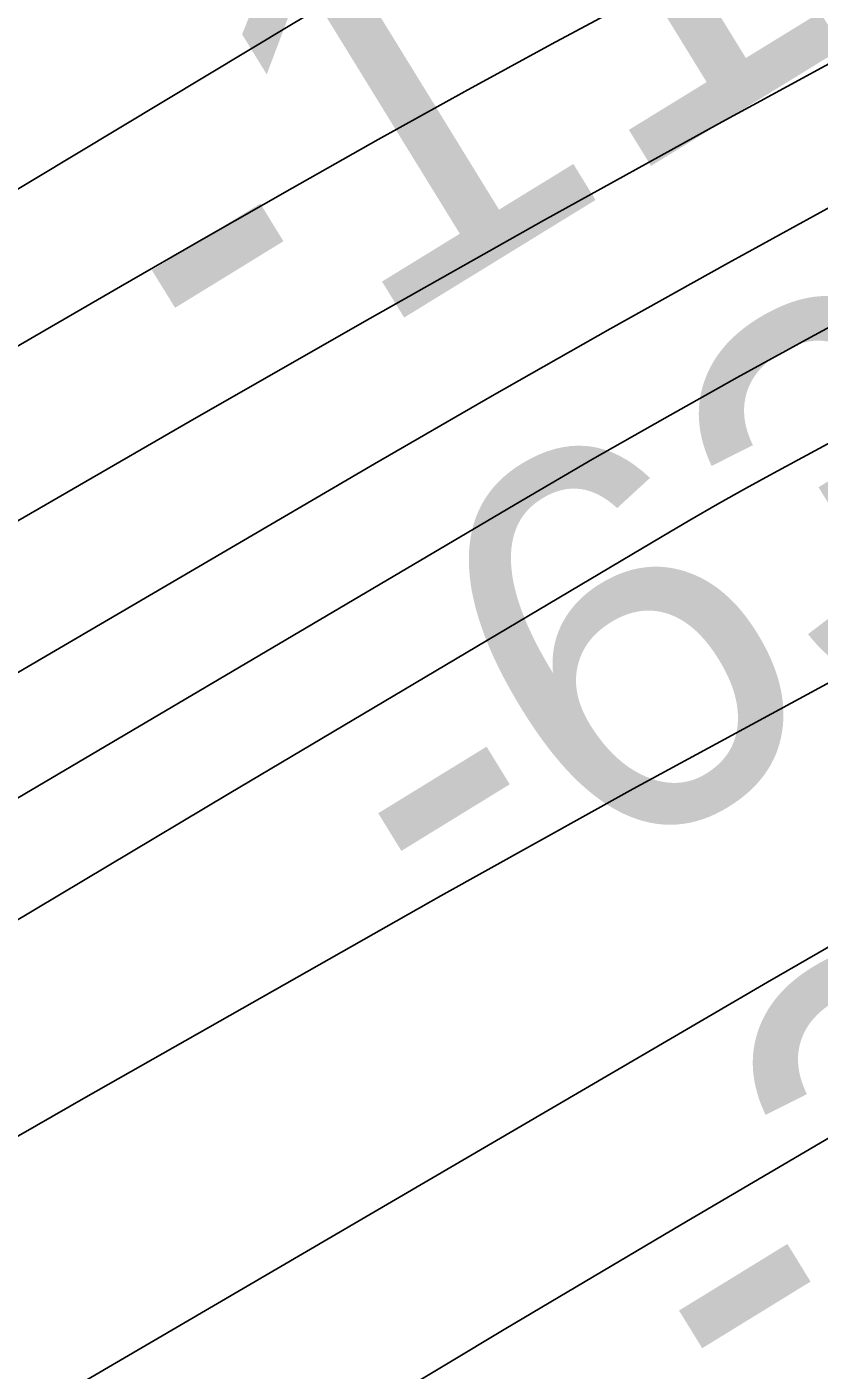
# Model space of a CAD drawing. Extents: x 3445503 to 3483459, y 540493 to 566012.
# Drawn here: x 3476272.9 to 3476409.2, y 551710 to 551941.1 of the extents above; entities that cross this region are included whole.
import ezdxf

# ---------------------------------------------------------------- set-up
doc = ezdxf.new("R2010")
doc.units = 0
for name, color, linetype in [('V-RIVR-EDGE', 7, 'Continuous'), ('V-RIVR-RANG', 7, 'Continuous'), ('V-TOPO-DPTH', 7, 'Continuous'), ('V-TOPO-GNAM-IDEN', 7, 'Continuous'), ('V-TOPO-MAJR', 7, 'Continuous'), ('V-TOPO-MINR', 7, 'Continuous')]:
    doc.layers.add(name, color=color, linetype=linetype)

msp = doc.modelspace()

# ---------------------------------------------------------------- linework, layer by layer
at = {"layer": 'V-RIVR-EDGE'}
msp.add_spline([(3477967.3848833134, 552440.8059690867), (3477956.324274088, 552434.4645256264), (3477946.922800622, 552428.2304005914), (3477938.2208844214, 552423.7327046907), (3477929.172198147, 552419.58349804), (3477921.163822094, 552414.388823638), (3477919.4179374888, 552411.2644546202), (3477918.3664526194, 552407.7907367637), (3477915.2291897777, 552404.3221764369), (3477908.61305155, 552399.8193230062), (3477903.741938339, 552398.0932089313), (3477897.8270765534, 552396.0220439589), (3477895.3893709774, 552394.2899127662), (3477890.1714876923, 552392.9122879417), (3477887.3861524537, 552391.1810163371), (3477883.9004003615, 552387.3656859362), (3477874.497207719, 552380.4363015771), (3477864.3996153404, 552373.8562660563), (3477857.0907965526, 552370.3980207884), (3477852.909785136, 552366.5844095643), (3477848.381144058, 552362.7716579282), (3477844.5451835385, 552357.9142981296), (3477836.8938926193, 552356.5426904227), (3477833.4090001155, 552353.0749896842), (3477830.613349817, 552347.1721621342), (3477822.605833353, 552342.3251173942), (3477810.0688162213, 552333.3176913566), (3477792.657247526, 552321.1936325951), (3477781.52192369, 552316.7019538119), (3477774.9023471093, 552310.8085817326), (3477768.981468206, 552306.3040091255), (3477763.756708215, 552302.1453470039), (3477759.9310627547, 552301.4595431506), (3477756.0985405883, 552297.9927020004), (3477741.122958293, 552286.9055151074), (3477723.7062320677, 552272.6956783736), (3477708.732368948, 552262.3037508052), (3477698.9806870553, 552255.0275963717), (3477689.5869498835, 552251.922138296), (3477683.6652113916, 552247.0699360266), (3477677.043915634, 552240.4813046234), (3477664.1601284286, 552231.8223678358), (3477659.2829980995, 552227.6628461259), (3477652.325247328, 552225.5942599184), (3477646.05759835, 552221.4381765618), (3477633.1695132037, 552211.0410914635), (3477593.4640879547, 552180.5476742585), (3477582.3218874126, 552173.2749581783), (3477570.133359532, 552164.6143022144), (3477532.8716569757, 552138.2864238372), (3477506.055176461, 552118.5377213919), (3477500.1351571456, 552114.3807784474), (3477492.8237595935, 552109.879644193), (3477485.8591321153, 552105.0300206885), (3477479.9494278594, 552105.044633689), (3477473.686936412, 552102.974328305), (3477446.1786349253, 552084.6178636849), (3477429.4631851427, 552072.8397154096), (3477413.0962246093, 552061.4083372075), (3477403.3445427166, 552054.1321827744), (3477399.864807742, 552052.7502600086), (3477395.341324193, 552051.0232863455), (3477385.9467274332, 552047.5701986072), (3477366.105189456, 552036.8426756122), (3477295.433217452, 551995.3016125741), (3477256.0874561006, 551969.6741510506), (3477245.9924424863, 551964.1370045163), (3477236.5866710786, 551956.1647311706), (3477232.406519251, 551952.6987496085), (3477223.3586925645, 551948.89717262), (3477210.8268329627, 551941.975524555), (3477195.5096381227, 551933.3226048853), (3477189.23941038, 551928.1236325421), (3477182.2756424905, 551923.6216386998), (3477175.6646617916, 551921.2045632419), (3477171.836437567, 551919.4758704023), (3477168.3515450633, 551916.0081696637), (3477159.6496288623, 551911.5104737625), (3477143.6328767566, 551901.1211249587), (3477124.4848789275, 551889.6966234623), (3477117.871319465, 551886.2366590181), (3477112.3066661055, 551885.2075234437), (3477107.4346933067, 551883.1337797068), (3477100.8211338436, 551879.6738152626), (3477094.5517656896, 551874.8224725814), (3477091.412783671, 551870.6586529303), (3477085.147713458, 551867.54545856), (3477074.3548617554, 551860.9671422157), (3477058.344126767, 551853.011201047), (3477036.0640236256, 551840.203917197), (3477024.5707550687, 551831.5415420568), (3477014.1263926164, 551825.3099957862), (3477007.5162715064, 551823.2405499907), (3476990.806838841, 551813.8958093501), (3476960.862550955, 551794.5024728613), (3476943.4492630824, 551781.6831547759), (3476927.7818598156, 551771.9882057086), (3476905.500897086, 551758.8332921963), (3476879.0389229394, 551741.8647674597), (3476864.071076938, 551733.9062475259), (3476854.3211142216, 551727.325352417), (3476848.0526056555, 551722.8216393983), (3476839.70175747, 551719.7136025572), (3476833.4427043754, 551719.0338158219), (3476830.31231824, 551718.3462927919), (3476827.173336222, 551714.182473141), (3476822.9949035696, 551711.4117509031), (3476800.371468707, 551700.343474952), (3476764.179302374, 551684.7895373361), (3476719.29037737, 551666.8236817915), (3476694.587181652, 551658.1939710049), (3476687.274064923, 551652.9975774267), (3476681.7085519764, 551651.6208121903), (3476674.7516607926, 551649.8998556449), (3476665.709851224, 551648.5316862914), (3476648.669121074, 551645.7927688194), (3476639.2779626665, 551643.7301997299), (3476627.4490986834, 551639.9354994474), (3476617.009034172, 551635.4421014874), (3476607.2625098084, 551630.2517250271), (3476595.080858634, 551624.3721063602), (3476590.5590942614, 551623.3403920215), (3476578.3920560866, 551623.3704776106), (3476574.5664106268, 551622.6846737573), (3476569.6944378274, 551620.6109300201), (3476563.7744185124, 551616.4539870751), (3476559.595126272, 551613.3356351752), (3476542.5552557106, 551610.944347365), (3476516.4692776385, 551605.4467418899), (3476500.8139086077, 551600.6186080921), (3476493.860455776, 551600.2881701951), (3476490.382439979, 551599.6015067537), (3476484.8160674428, 551597.8771118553), (3476475.769959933, 551594.7707941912), (3476466.7143969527, 551587.8405502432), (3476459.750629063, 551583.3385564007), (3476454.1842565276, 551581.6141615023), (3476446.5243697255, 551576.7662571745), (3476440.255001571, 551571.9149144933), (3476435.0311011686, 551568.1038820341), (3476422.854607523, 551564.3100413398), (3476402.3126526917, 551551.4984595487), (3476381.420489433, 551537.6448483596), (3476372.0198755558, 551531.7583529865), (3476359.8339264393, 551524.140586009), (3476350.7740655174, 551515.4721937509), (3476342.071289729, 551510.6268681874), (3476327.10172455, 551501.9730889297), (3476312.481508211, 551494.0137094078), (3476294.027910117, 551482.2398590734), (3476278.3630856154, 551473.5877989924), (3476258.5155305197, 551460.4268683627), (3476247.7175212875, 551451.7627740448), (3476240.7477362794, 551444.8273725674), (3476231.3445436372, 551437.8979882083), (3476220.5534111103, 551432.0149311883), (3476209.412070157, 551425.0898447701), (3476201.752183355, 551420.2419404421), (3476188.86323862, 551409.4972256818), (3476180.8488454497, 551401.8691436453), (3476169.01310476, 551395.2934060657), (3476157.8666062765, 551386.2825416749), (3476151.592940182, 551379.6930506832), (3476140.805246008, 551375.200512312), (3476129.659607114, 551366.5372775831), (3476121.6409160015, 551357.171047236), (3476113.974152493, 551349.5421056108), (3476103.18130079, 551342.9637892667), (3476089.95590104, 551336.7391197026), (3476064.211535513, 551328.8072470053), (3476038.8070633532, 551317.7458477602), (3476021.0538821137, 551308.0560562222), (3476001.9050246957, 551296.2839250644), (3475987.974050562, 551285.889418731), (3475980.311584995, 551279.9986254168), (3475968.8286314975, 551275.5078062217), (3475961.8691615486, 551272.74396069), (3475958.38169028, 551268.2333709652), (3475953.4976832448, 551261.2928119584), (3475933.6613027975, 551252.651066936), (3475913.8197648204, 551241.923543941), (3475899.54373979, 551232.5727861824), (3475888.3989604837, 551224.2571811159), (3475872.030280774, 551212.1305435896), (3475859.1439148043, 551202.4287178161), (3475843.822422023, 551192.0376498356), (3475828.851137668, 551182.688611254), (3475807.6165022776, 551170.9216376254), (3475790.902771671, 551159.8387486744), (3475778.359737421, 551148.3979150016), (3475750.8454188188, 551127.6080427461), (3475732.386663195, 551113.7484144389), (3475710.1082792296, 551101.6363899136), (3475688.5242950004, 551089.1750165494), (3475657.5457140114, 551073.2605554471), (3475627.610881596, 551057.6911452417), (3475610.205330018, 551048.0004941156), (3475592.8023572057, 551039.3527319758), (3475578.883417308, 551033.8250409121), (3475567.7575489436, 551033.1572884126), (3475559.4084199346, 551030.7445108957), (3475547.22161123, 551022.7791142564), (3475531.193684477, 551007.8705798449), (3475514.128026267, 550995.0504021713), (3475489.7561280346, 550979.8148682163), (3475462.248686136, 550961.8060332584), (3475436.832179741, 550945.8778187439), (3475412.1117922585, 550930.2955147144), (3475404.102556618, 550924.7532106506), (3475394.356891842, 550919.9104638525), (3475383.5657593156, 550914.0274068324), (3475369.9892915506, 550906.4130782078), (3475361.2813582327, 550899.4819746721), (3475348.7563753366, 550895.3413639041), (3475341.099067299, 550891.5363485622), (3475331.346525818, 550883.9125644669), (3475319.5056275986, 550875.251048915), (3475304.183275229, 550864.5123512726), (3475282.257678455, 550854.4852451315), (3475261.025621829, 550843.7611604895), (3475243.971997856, 550835.8077980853), (3475209.5136818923, 550818.5114142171), (3475176.085361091, 550795.9980066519), (3475149.619948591, 550777.6389632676), (3475114.789934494, 550750.6098084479), (3475097.3766466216, 550737.7904903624), (3475087.6146496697, 550726.3427799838), (3475078.202861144, 550715.9370990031), (3475072.9712244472, 550708.9973995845), (3475070.5317996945, 550706.5700090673), (3475067.0529243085, 550705.5357159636), (3475062.1826706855, 550704.1572315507), (3475055.2206219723, 550700.3504970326), (3475048.2534157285, 550694.4579845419), (3475043.3668299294, 550686.4745365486), (3475033.264080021, 550677.8087230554), (3475023.50638101, 550668.099160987), (3475018.97344199, 550662.5482610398), (3475016.528000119, 550657.6874628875), (3475015.1288855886, 550654.2146046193), (3475012.339252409, 550650.7451847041), (3475004.6767868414, 550644.8543913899), (3475000.49319666, 550639.9978911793), (3474998.0511931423, 550636.527611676), (3474987.9467240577, 550627.1665388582), (3474974.703272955, 550613.6416463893), (3474958.329435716, 550599.4292308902), (3474946.4885374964, 550590.7677153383), (3474937.4321149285, 550583.4898417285), (3474926.2856164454, 550574.4789773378), (3474912.7005527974, 550563.388352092), (3474895.6417712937, 550553.3492117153), (3474877.8877304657, 550543.3117905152), (3474859.783481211, 550532.2323399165), (3474849.689327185, 550527.0428230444), (3474846.203575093, 550523.2274926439), (3474838.546267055, 550519.4224773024), (3474826.015267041, 550512.8484588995), (3474803.3961301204, 550503.518331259), (3474763.728526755, 550488.3206191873), (3474757.461737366, 550484.5121654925), (3474754.3296320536, 550483.1293831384), (3474743.1960273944, 550479.3329636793), (3474732.059843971, 550474.4936552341), (3474701.4383481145, 550462.4022608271), (3474681.260355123, 550456.1947830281), (3474669.430631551, 550452.0524530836), (3474656.205231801, 550445.8277835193), (3474651.328101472, 550441.6682618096), (3474649.580497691, 550437.8486334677), (3474646.428621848, 550428.4703688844), (3474639.474309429, 550427.7923013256), (3474629.0385428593, 550425.0370516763), (3474622.08423044, 550424.3589841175), (3474617.2174151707, 550424.3710183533), (3474614.0844502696, 550422.6406063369), (3474611.296536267, 550419.8664457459), (3474606.4228442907, 550417.0974426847), (3474599.8170211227, 550416.7661451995), (3474592.512500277, 550415.0460482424), (3474584.1633712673, 550412.633270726), (3474580.6801979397, 550409.8608293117), (3474579.97806191, 550407.0815111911), (3474579.2707683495, 550402.2164150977), (3474577.524024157, 550398.7444164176), (3474572.3009833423, 550395.2810136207), (3474569.5259631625, 550397.7212979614), (3474568.8350017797, 550399.4611654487), (3474566.39901538, 550398.4242935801), (3474565.003339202, 550396.3419539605), (3474560.8317832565, 550396.3522690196), (3474558.046448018, 550394.620997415), (3474557.349469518, 550393.9274572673), (3474552.8216880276, 550390.4623352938), (3474550.030335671, 550386.2976560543), (3474547.2398429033, 550382.480606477), (3474544.4553672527, 550381.0969645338), (3474541.6777683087, 550382.4943598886), (3474539.93876041, 550382.1510281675), (3474539.237483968, 550379.7193397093), (3474537.4838630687, 550373.4663037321), (3474536.4297994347, 550368.9496968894), (3474533.638447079, 550364.7850176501), (3474528.767333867, 550363.058903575), (3474524.9425479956, 550362.7207293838), (3474521.1297963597, 550367.2493704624), (3474518.3504782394, 550367.9515064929), (3474514.8690240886, 550365.8743244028), (3474513.4733479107, 550363.7919847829), (3474515.539355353, 550355.7913450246), (3474514.1368024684, 550350.9279681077), (3474510.6458928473, 550345.0268597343), (3474504.717277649, 550337.393620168), (3474501.5877511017, 550337.0537268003), (3474494.9827875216, 550337.0700589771), (3474490.1151126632, 550336.7344635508), (3474486.2911863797, 550336.7439190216), (3474483.5049915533, 550334.665017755), (3474481.7616857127, 550332.5835377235), (3474479.668171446, 550329.4600282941), (3474476.1884364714, 550328.0781055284), (3474468.885634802, 550327.0532678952), (3474462.629160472, 550327.4163701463), (3474450.808032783, 550326.750336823), (3474441.4194531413, 550325.7306567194), (3474433.070324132, 550323.3178792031), (3474424.3727058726, 550320.5583316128), (3474416.3677681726, 550316.7541758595), (3474412.183318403, 550311.5500459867), (3474406.9585584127, 550307.3913838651), (3474397.2111744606, 550301.8533777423), (3474391.99586994, 550301.5186419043), (3474386.088744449, 550302.5761438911), (3474381.571278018, 550303.282577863), (3474374.9663144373, 550303.29891004), (3474367.313304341, 550301.232043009), (3474361.396723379, 550298.4656187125), (3474352.692228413, 550292.9250338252), (3474347.1249962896, 550290.8530092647), (3474344.6941674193, 550291.9019153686), (3474343.6555763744, 550293.6426424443), (3474340.8745390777, 550293.6495191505), (3474339.4754245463, 550290.1766608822), (3474332.171763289, 550288.804193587), (3474327.3015096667, 550287.4257091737), (3474316.868321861, 550285.713348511), (3474310.6084091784, 550284.6859321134), (3474304.3545136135, 550286.0919233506), (3474293.2303644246, 550286.119430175), (3474261.933379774, 550282.0252371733), (3474232.365087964, 550274.1028199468), (3474219.840105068, 550269.962209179), (3474206.624160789, 550267.5614658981), (3474200.707579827, 550264.7950416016), (3474193.397901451, 550260.9891666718), (3474172.5229299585, 550254.0881487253), (3474156.866701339, 550248.9123852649), (3474145.3846074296, 550244.7691957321), (3474138.0800865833, 550243.0490987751), (3474131.475123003, 550243.0654309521), (3474123.8212533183, 550240.6509342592), (3474116.8617833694, 550237.8870887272), (3474100.516312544, 550235.1464520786), (3474090.0865630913, 550234.8246100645), (3474081.393242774, 550233.8032107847), (3474068.173860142, 550230.0119488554), (3474051.4764617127, 550225.5340234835), (3474039.295670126, 550220.0020344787), (3474031.2976091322, 550218.9789160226), (3474029.5560224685, 550217.5926953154), (3474028.8504480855, 550213.4228585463), (3474027.1131593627, 550213.77478615), (3474025.036836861, 550217.603869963), (3474021.9098890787, 550218.3068655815), (3474017.0361971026, 550215.53786252), (3474014.6010702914, 550214.8486203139), (3474009.387484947, 550215.2091437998), (3474003.125853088, 550213.4864680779), (3473996.173259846, 550213.5036598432), (3473986.43791013, 550212.8324689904), (3473971.4812387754, 550209.3931346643), (3473947.8217916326, 550201.1084747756), (3473927.9965858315, 550196.985915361), (3473915.481058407, 550196.6692308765), (3473910.9584344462, 550195.2898868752), (3473900.519229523, 550191.1441185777), (3473896.3399372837, 550188.0257666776), (3473890.081743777, 550187.6936096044), (3473880.6914449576, 550185.9786701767), (3473877.557620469, 550183.9006284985), (3473876.1593655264, 550180.7753998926), (3473870.9371843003, 550177.6596267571), (3473863.28589338, 550176.2880190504), (3473852.851845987, 550174.2280287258), (3473846.584197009, 550170.071945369), (3473843.4469341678, 550166.6033850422), (3473829.887658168, 550165.9416496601), (3473817.364394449, 550162.4962982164), (3473797.202733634, 550162.8937839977), (3473790.9393825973, 550160.4758489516), (3473774.2359670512, 550153.5645159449), (3473761.365933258, 550150.4676537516), (3473751.280375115, 550148.7544335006), (3473741.5476041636, 550149.1261316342), (3473732.1598841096, 550148.454081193), (3473721.729275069, 550147.7846095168), (3473708.5133307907, 550145.3838662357), (3473703.986408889, 550142.266373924), (3473699.8036782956, 550137.7575033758), (3473693.194416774, 550136.035687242), (3473684.503675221, 550136.0571769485), (3473676.5099121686, 550136.7722068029), (3473667.814872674, 550135.055548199), (3473650.414478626, 550127.4506750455), (3473634.408041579, 550121.2328821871), (3473613.526193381, 550111.5508269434), (3473599.600376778, 550103.2420985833), (3473599.594359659, 550100.8086909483), (3473599.5814658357, 550095.5942460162), (3473597.494828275, 550095.2517738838), (3473595.7566799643, 550095.256071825), (3473589.510520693, 550099.7907300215), (3473582.56308498, 550101.8936997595), (3473571.0870081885, 550100.1839178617), (3473560.30189278, 550096.7342684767), (3473548.8086242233, 550088.071893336), (3473541.4937883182, 550082.1802404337), (3473536.968585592, 550079.7580074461), (3473530.7095324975, 550079.0782207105), (3473522.3793144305, 550084.3132957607), (3473518.5588265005, 550085.7132698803), (3473509.867225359, 550085.3871299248), (3473487.609471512, 550081.6182172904), (3473463.9594798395, 550077.1574836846), (3473450.746973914, 550076.1472590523), (3473424.3279791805, 550076.5602174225), (3473415.2904675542, 550076.9301963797), (3473413.20039164, 550075.1972055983), (3473411.1094561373, 550073.1165851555), (3473410.044217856, 550064.0807927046), (3473387.095502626, 550062.0517475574), (3473385.3573543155, 550062.0560454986), (3473385.029495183, 550070.052387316), (3473384.336814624, 550071.0969954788), (3473381.21072643, 550072.1476207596), (3473364.172575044, 550070.4515922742), (3473359.2988830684, 550067.6825892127), (3473346.088955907, 550067.7152535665), (3473344.347369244, 550066.3290328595), (3473345.0245772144, 550059.0270907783), (3473343.6306202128, 550057.6400104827), (3473340.5079703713, 550060.081154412), (3473338.0840182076, 550063.9110978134), (3473333.2163433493, 550063.575502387), (3473315.824545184, 550059.4469258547), (3473309.9062450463, 550055.9852422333), (3473306.770701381, 550053.2119412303), (3473302.2523753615, 550053.57074554), (3473296.6954582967, 550055.6702769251), (3473292.871532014, 550055.6797323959), (3473289.7351287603, 550052.5588017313), (3473286.6013042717, 550050.4807600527), (3473283.1284460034, 550051.8798745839), (3473279.3070984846, 550052.9322190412), (3473267.4816728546, 550050.5280374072)], degree=3, dxfattribs=at)
at = {"layer": 'V-TOPO-DPTH'}
for points in [[(3476265.6342320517, 551662.3206876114), (3476295.3962865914, 551680.7886620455), (3476325.2622245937, 551699.0854227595), (3476355.283987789, 551717.125362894), (3476385.409634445, 551734.9940893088), (3476439.6466721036, 551766.8506190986), (3476442.7446308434, 551768.6393747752), (3476445.8597875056, 551770.3971147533), (3476449.000741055, 551772.1083311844), (3476452.158892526, 551773.7885319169), (3476475.4053976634, 551785.9351974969), (3476490.236646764, 551793.5918357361), (3476505.117138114, 551801.1503339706), (3476520.0714928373, 551808.5616221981), (3476535.075089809, 551815.8747704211), (3476553.7291670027, 551824.8536179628), (3476578.088641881, 551836.5992998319), (3476602.4373158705, 551848.3672902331), (3476626.769788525, 551860.1687434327), (3476651.09146029, 551871.9925051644), (3477007.205247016, 552045.4167570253), (3477086.6238187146, 552085.014014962)], [(3477086.6238187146, 552085.014014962), (3477007.205247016, 552045.4167570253), (3476651.09146029, 551871.9925051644), (3476626.769788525, 551860.1687434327), (3476602.4373158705, 551848.3672902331), (3476578.088641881, 551836.5992998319), (3476553.7291670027, 551824.8536179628), (3476535.075089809, 551815.8747704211), (3476520.0714928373, 551808.5616221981), (3476505.117138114, 551801.1503339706), (3476490.236646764, 551793.5918357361), (3476475.4053976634, 551785.9351974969), (3476452.158892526, 551773.7885319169), (3476449.000741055, 551772.1083311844), (3476445.8597875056, 551770.3971147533), (3476442.7446308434, 551768.6393747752), (3476439.6466721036, 551766.8506190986), (3476385.409634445, 551734.9940893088), (3476355.283987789, 551717.125362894), (3476325.2622245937, 551699.0854227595), (3476295.3962865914, 551680.7886620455), (3476265.6342320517, 551662.3206876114)]]:
    msp.add_lwpolyline(points, dxfattribs=at)
at = {"layer": 'V-TOPO-MAJR'}
for points in [[(3476181.3167282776, 551804.0443324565), (3476302.0703826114, 551873.8913817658), (3476331.881059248, 551890.9530014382), (3476361.7939197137, 551907.8315741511), (3476391.8600559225, 551924.4355764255), (3476422.0283759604, 551940.8565317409), (3476811.9732141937, 552150.7996108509), (3476905.622603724, 552200.7887948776), (3476999.506455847, 552250.3297814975), (3477093.742001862, 552299.1984720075)], [(3475853.4489890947, 551457.0504448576), (3476400.3110125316, 551776.7568794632), (3476415.7180418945, 551785.6173614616), (3476431.206833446, 551794.330036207), (3476446.8182682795, 551802.8210000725), (3476462.5114653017, 551811.1641566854), (3476578.0224951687, 551871.5223204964), (3476651.660183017, 551909.6825211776), (3476725.4680198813, 551947.5079173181), (3476799.5310802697, 551984.8311066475), (3476873.7642896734, 552021.8194914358), (3477271.6177008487, 552218.3751391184)]]:
    msp.add_lwpolyline(points, dxfattribs=at)
at = {"layer": 'V-TOPO-MINR'}
for points in [[(3476200.389524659, 551870.5467211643), (3476318.420404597, 551941.5499000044), (3476326.771128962, 551946.5141840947), (3476335.15571016, 551951.4199023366), (3476343.5910766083, 551956.2377718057), (3476352.060299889, 551960.9970754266), (3476438.47559396, 552008.9662386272), (3476490.25607351, 552037.5221755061), (3476542.1408259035, 552065.8861088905), (3476594.181987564, 552093.9620370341), (3476646.327422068, 552121.8459616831), (3477336.846363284, 552488.6325892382)], [(3476259.5663793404, 551879.3652077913), (3476274.2756036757, 551887.9290413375), (3476289.0039119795, 551896.4597983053), (3476303.760846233, 551904.9409404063), (3476318.536864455, 551913.389005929), (3476333.360963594, 551921.7510366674), (3476348.2300791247, 551930.0314445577), (3476363.1667192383, 551938.1894181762), (3476378.148375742, 551946.2657689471), (3477111.2497388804, 552337.5899402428)], [(3475745.2332516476, 551521.8878943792), (3476332.7307094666, 551865.9188331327), (3476352.9327159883, 551877.614835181), (3476373.2104352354, 551889.1765041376), (3476393.601723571, 551900.5366734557), (3476414.068724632, 551911.7625096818), (3476595.919617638, 552010.3360136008), (3476707.684500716, 552070.1396294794), (3476819.8701207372, 552129.1325318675), (3476932.686846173, 552186.9093640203), (3477045.9243085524, 552243.8754826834)], [(3476052.3259848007, 551679.1185985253), (3476357.8660115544, 551859.5291720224), (3476370.208060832, 551866.7245636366), (3476382.6022028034, 551873.8278802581), (3476395.074483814, 551880.7930843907), (3476407.5988575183, 551887.666213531), (3476518.36948352, 551947.6568184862), (3476586.538992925, 551984.0275299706), (3476655.0027189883, 552019.8269218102), (3476723.907770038, 552054.7693341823), (3476793.1070377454, 552089.1404269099), (3477094.155846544, 552236.3362246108)], [(3476265.832684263, 551784.1752049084), (3476307.7276712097, 551809.2062801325), (3476382.154489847, 551853.4510908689), (3476386.9082445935, 551856.2386111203), (3476391.683760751, 551858.987800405), (3476396.491919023, 551861.6794932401), (3476401.3218387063, 551864.3328551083), (3476444.0505030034, 551887.4736163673), (3476470.3506701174, 551901.4941495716), (3476496.7702410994, 551915.2821739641), (3476523.368917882, 551928.7214351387), (3476550.0869985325, 551941.9281875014), (3476591.1176173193, 551961.8748438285), (3476638.4756719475, 551984.8073687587), (3476685.8804932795, 552007.6424236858), (3476733.355464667, 552030.3312736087), (3476780.8772027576, 552052.9226535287), (3476975.1343276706, 552144.9039104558), (3477050.9497604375, 552181.3442640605)], [(3476219.7432320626, 551720.5587225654), (3476283.043345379, 551756.921842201), (3476344.0898017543, 551791.5989613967), (3476377.2000010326, 551810.0290145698), (3476410.5155014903, 551828.0720098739), (3476444.138953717, 551845.5344183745), (3476477.967707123, 551862.6097690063), (3476677.693662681, 551961.2587206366), (3476805.645820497, 552024.7174871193), (3476933.45858153, 552088.4546467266), (3477061.062247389, 552152.6093960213)], [(3476265.6342320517, 551662.3206876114), (3476295.3962865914, 551680.7886620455), (3476325.2622245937, 551699.0854227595), (3476355.283987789, 551717.125362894), (3476385.409634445, 551734.9940893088), (3476439.6466721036, 551766.8506190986), (3476442.7446308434, 551768.6393747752), (3476445.8597875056, 551770.3971147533), (3476449.000741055, 551772.1083311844), (3476452.158892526, 551773.7885319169), (3476475.4053976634, 551785.9351974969), (3476490.236646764, 551793.5918357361), (3476505.117138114, 551801.1503339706), (3476520.0714928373, 551808.5616221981), (3476535.075089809, 551815.8747704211), (3476553.7291670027, 551824.8536179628), (3476578.088641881, 551836.5992998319), (3476602.4373158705, 551848.3672902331), (3476626.769788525, 551860.1687434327), (3476651.09146029, 551871.9925051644), (3477007.205247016, 552045.4167570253), (3477086.6238187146, 552085.014014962)]]:
    msp.add_lwpolyline(points, dxfattribs=at)

# ---------------------------------------------------------------- texts
at = {"layer": 'V-RIVR-RANG'}
for s, p in [('-111', (3476306.581760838, 551871.909530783)), ('-63', (3476345.498953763, 551778.4459980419)), ('-36', (3476397.222570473, 551692.8586409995))]:
    msp.add_text(s, height=67.00000000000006, rotation=31.59025000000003, dxfattribs=at).set_placement(p)
at = {"layer": 'V-TOPO-GNAM-IDEN'}
msp.add_text('MAGNOLIA LDG.', height=99.9998019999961, rotation=118.80371027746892, dxfattribs=at).set_placement((3476305.133208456, 551606.407889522))

doc.saveas('drawing.dxf')
